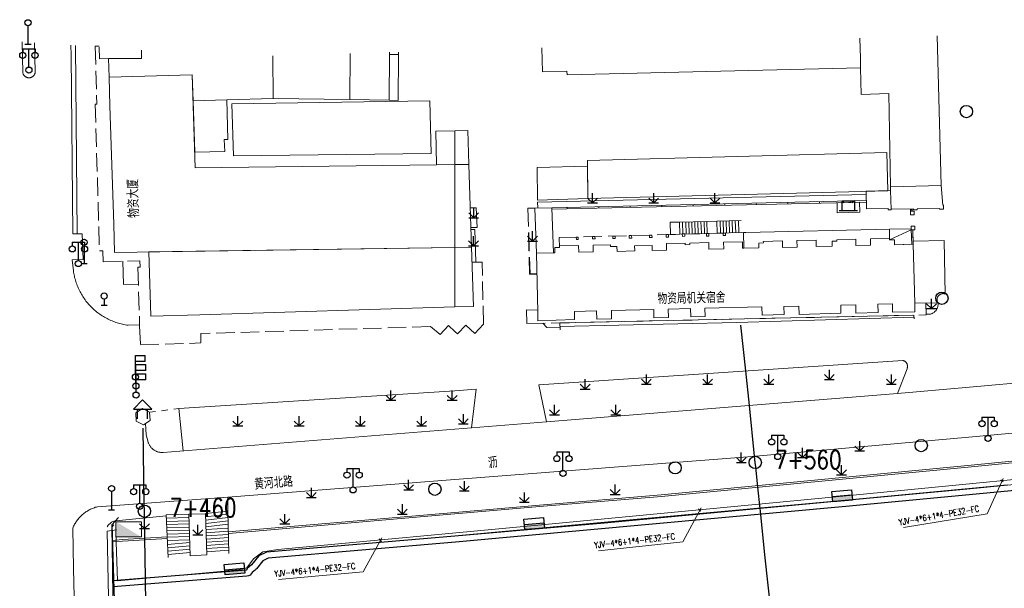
# Model space of a CAD drawing. Extents: x 39508475 to 39522402, y 3783947 to 3795549.
# Tile 284 of 323: x 39516429 to 39516590, y 3793997 to 3794090. Entities that reach past the tile are written whole.
import ezdxf
from ezdxf.enums import TextEntityAlignment as Align

# ---------------------------------------------------------------- set-up
doc = ezdxf.new("R2010")
doc.units = 0
doc.linetypes.add('X0', pattern=[4, 3, -1])
doc.linetypes.add('X6', pattern=[2, 1, -1])
doc.layers.get('0').update_dxf_attribs({"linetype": 'CONTINUOUS'})
for name, color, linetype in [('DLSS', 4, 'CONTINUOUS'), ('JCDL_DMX_F', 30, 'CONTINUOUS'), ('JCDL_JMDD_F', 231, 'CONTINUOUS'), ('JCDL_JMDX_F', 231, 'CONTINUOUS'), ('JCDL_JTD_F', 100, 'CONTINUOUS'), ('JCDL_JTX_F', 100, 'CONTINUOUS'), ('JCDL_SXX_F', 5, 'CONTINUOUS'), ('JMD', 6, 'CONTINUOUS'), ('SXSS', 5, 'CONTINUOUS'), ('ZBTZ', 3, 'CONTINUOUS'), ('拆迁面积', 10, 'CONTINUOUS'), ('断面线', 2, 'CONTINUOUS')]:
    doc.layers.add(name, color=color, linetype=linetype)
for name, color, linetype, lineweight in [('JCDL_JMDX', 1, 'CONTINUOUS', 0), ('JCDL_ZBX', 3, 'CONTINUOUS', 0), ('JCDL_ZBX_F', 7, 'CONTINUOUS', 0), ('TEXTL_ZJ', 7, 'CONTINUOUS', 0), ('道路照明-管道', 40, 'CONTINUOUS', 18)]:
    doc.layers.add(name, color=color, linetype=linetype, lineweight=lineweight)
doc.styles.add('HZ', font='rs', dxfattribs={"width": 0.8, "bigfont": 'hztxt'})
doc.linetypes.add('FENCELINE2', pattern='A,6.35,-2.54,[132,ltypeshp.shx,S=2.54,R=0,X=-2.54,Y=0],-2.54,25.4', length=36.83)
doc.linetypes.add('X19', pattern='A,4.5,[145,symbolx.shx,S=1,R=0,X=0,Y=1],4.5,-0.5,[146,symbolx.shx,S=1,R=0,X=0,Y=0],-0.5', length=10)
doc.linetypes.add('X24', pattern='A,6,[161,symbolx.shx,S=1,R=-180,X=0,Y=0.15],1e-15', length=6)
doc.linetypes.add('X35', pattern='A,2,[150,AAA.SHX,S=1,R=0,X=0,Y=1],2,[177,AAA.SHX,S=1,R=0,X=0,Y=0.8],1e-09', length=4)
doc.linetypes.add('X4', pattern='A,0,-1e-09,[149,symbolx.shx,S=0.15,R=0,X=0,Y=0],-1.6', length=1.6)
doc.linetypes.add('X49', pattern='A,0,[5,symbolt.shx,S=1,R=0,X=0,Y=0],-10', length=10)
doc.linetypes.add('ZIGZAG', pattern='A,0.00254,-5.08,[131,ltypeshp.shx,S=5.08,R=0,X=-5.08,Y=0],-10.16,[131,ltypeshp.shx,S=5.08,R=180,X=5.08,Y=0],-5.08', length=20.32254)

# ---------------------------------------------------------------- blocks, each defined once
blk = doc.blocks.new('4241000')
at = {"color": 0, "linetype": 'Continuous'}
for p, q in [((0, 3), (0, 0)), ((-0.5, 0), (0.5, 0))]:
    blk.add_line(p, q, dxfattribs=at)
blk.add_circle((0, 3.5), 0.5, dxfattribs=at)
blk = doc.blocks.new('5820000')
at = {"color": 0, "linetype": 'Continuous'}
blk.add_circle((0, 0), 1, dxfattribs=at)
blk = doc.blocks.new('4242000')
at = {"color": 0, "linetype": 'Continuous'}
for p, q in [((-0.5, 0), (0.5, 0)), ((0, 1), (0, 0))]:
    blk.add_line(p, q, dxfattribs=at)
blk.add_circle((0, 1.5), 0.5, dxfattribs=at)
blk = doc.blocks.new('9530003')
at = {"color": 0}
for p, q in [((-0.8, 0), (0.8, 0)), ((0, 0), (0, 1.6))]:
    blk.add_line(p, q, dxfattribs=at)
at = {"color": 0, "linetype": 'Continuous'}
for points in [[(0, 0), (-0.8, 0.8)], [(0, 0), (0.8, 0.8)]]:
    blk.add_lwpolyline(points, dxfattribs=at)
blk = doc.blocks.new('3614000')
at = {"color": 0}
for p, q in [((0, 3.5), (1.6, 3.5)), ((0, 0.5), (0, 3.5)), ((1.6, 2.5), (1.6, 3.5)), ((1.6, 2.5), (0, 2.5))]:
    blk.add_line(p, q, dxfattribs=at)
blk.add_circle((0, 0), 0.5, dxfattribs=at)
blk = doc.blocks.new('3521000')
at = {"color": 0}
for p, q in [((-1, 3.5), (1, 3.5)), ((0, 0.5), (0, 3.5))]:
    blk.add_line(p, q, dxfattribs=at)
at = {"color": 0, "linetype": 'Continuous', "flags": 128}
for points in [[(-1, 3.5), (-1, 2.9)], [(1, 3.5), (1, 2.9)]]:
    blk.add_lwpolyline(points, dxfattribs=at)
at = {"color": 0}
for centre in [(-1, 2.4), (1, 2.4), (0, 0)]:
    blk.add_circle(centre, 0.5, dxfattribs=at)
blk = doc.blocks.new('3621000')
at = {"color": 0}
for p, q in [((0, 3.1), (-1.5, 1.6)), ((1.5, 1.6), (0, 3.1)), ((-1.5, 1.6), (1.5, 1.6)), ((-0.8, 0), (-0.8, 1.6)), ((0.8, 0), (0.8, 1.6))]:
    blk.add_line(p, q, dxfattribs=at)
blk = doc.blocks.new('3552000')
at = {"color": 0}
for p, q in [((-1.5, 0), (1.5, 0)), ((-1, 1.6), (-0.65, 1.25)), ((-1, 1.6), (1, 1.6)), ((-1, 0), (-1, 1.6)), ((1, 1.6), (0.65, 1.25)), ((1, 1.6), (1, 0))]:
    blk.add_line(p, q, dxfattribs=at)
blk = doc.blocks.new('控制箱')
at = {"layer": '拆迁面积', "ltscale": 0.1}
blk.add_hatch(color=3, dxfattribs=at).paths.add_polyline_path([(39516847.8, 3790949.3), (39516847.8, 3790957.8), (39516815.7, 3790957.8), (39516815.7, 3790949.3)])
at = {"layer": '拆迁面积', "color": 3, "ltscale": 0.1}
blk.add_line((39516815.7, 3790957.8), (39516847.8, 3790957.8), dxfattribs=at)
blk.add_lwpolyline([(39516815.7, 3790966.3), (39516847.8, 3790966.3), (39516847.8, 3790949.3), (39516815.7, 3790949.3)], close=True, dxfattribs=at)

msp = doc.modelspace()

# ---------------------------------------------------------------- hatches: boundary and pattern name
at = {"layer": '道路照明-管道', "ltscale": 0.1}
for points in [[(39516444.6639, 3794007.65965), (39516444.6639, 3794005.17487), (39516448.82356, 3794005.17487)], [(39516445.38098, 3794007.2313), (39516444.80382, 3794006.65415), (39516444.6639, 3794006.65415), (39516444.6639, 3794005.17487), (39516448.82356, 3794005.17487)]]:
    msp.add_hatch(color=256, dxfattribs=at).paths.add_polyline_path(points)

# ---------------------------------------------------------------- linework, layer by layer
at = {"layer": 'DLSS', "linetype": 'Continuous'}
for q in [(39516445.08396, 3794008.34614), (39516446.50005, 3793930.18151)]:
    msp.add_line((39516443.99005, 3794007.17851), q, dxfattribs=at)
at = {"layer": 'DLSS', "linetype": 'Continuous', "lineweight": 0}
msp.add_lwpolyline([(39516431.38666, 3794085.90318), (39516431.494, 3794081.157), (39516431.4882, 3794081.087), (39516431.47726, 3794081.01761), (39516431.46163, 3794080.94912), (39516431.44137, 3794080.88186), (39516431.41658, 3794080.81613), (39516431.38738, 3794080.75223), (39516431.3539, 3794080.69048), (39516431.3163, 3794080.63114), (39516431.27474, 3794080.5745), (39516431.22943, 3794080.52082), (39516431.18057, 3794080.47034), (39516431.12839, 3794080.42331), (39516431.07313, 3794080.37993), (39516431.01505, 3794080.34041), (39516430.95441, 3794080.30494), (39516430.8915, 3794080.27368), (39516430.82662, 3794080.24676), (39516430.76004, 3794080.22433), (39516430.6921, 3794080.20647), (39516430.643, 3794080.19699), (39516430.6231, 3794080.19328), (39516430.55336, 3794080.18482), (39516430.48321, 3794080.18112), (39516430.41297, 3794080.18219), (39516430.34297, 3794080.18805), (39516430.27352, 3794080.19866), (39516430.20496, 3794080.21396), (39516430.1376, 3794080.23389), (39516430.07175, 3794080.25837), (39516430.00772, 3794080.28726), (39516429.9458, 3794080.32044), (39516429.88628, 3794080.35776), (39516429.82944, 3794080.39904), (39516429.77554, 3794080.4441), (39516429.72483, 3794080.49271), (39516429.67755, 3794080.54467), (39516429.63391, 3794080.59971), (39516429.59411, 3794080.65761), (39516429.55835, 3794080.71807), (39516429.52678, 3794080.78083), (39516429.49955, 3794080.84559), (39516429.4768, 3794080.91205), (39516429.45901, 3794080.97999), (39516429.3445, 3794086.04318)], dxfattribs=at)
at = {"layer": 'DLSS', "linetype": 'Continuous', "lineweight": 20}
for points in [[(39516448.52351, 3794039.80766), (39516446.645, 3794039.759), (39516446.42121, 3794039.79055), (39516446.19822, 3794039.82737), (39516445.97609, 3794039.86904), (39516445.75492, 3794039.91554), (39516445.53481, 3794039.96684), (39516445.31587, 3794040.02293), (39516445.09821, 3794040.08377), (39516444.88192, 3794040.14934), (39516444.66711, 3794040.2196), (39516444.45389, 3794040.29453), (39516444.24234, 3794040.37408), (39516444.03258, 3794040.45822), (39516443.8247, 3794040.54691), (39516443.61881, 3794040.64011), (39516443.41499, 3794040.73777), (39516443.21334, 3794040.83984), (39516443.01397, 3794040.94628), (39516442.81696, 3794041.05704), (39516442.62242, 3794041.17206), (39516442.43042, 3794041.2913), (39516442.24107, 3794041.41469), (39516442.05444, 3794041.54217), (39516441.87064, 3794041.67368), (39516441.68975, 3794041.80917), (39516441.51185, 3794041.94857), (39516441.33703, 3794042.09181), (39516441.16537, 3794042.23882), (39516440.99696, 3794042.38954), (39516440.83186, 3794042.54388), (39516440.67017, 3794042.70179), (39516440.51196, 3794042.86318), (39516440.35729, 3794043.02798), (39516440.20626, 3794043.19611), (39516440.05892, 3794043.36749), (39516439.92799, 3794043.527), (39516439.91535, 3794043.54204), (39516439.77561, 3794043.71967), (39516439.63978, 3794043.9003), (39516439.50791, 3794044.08385), (39516439.38008, 3794044.27023), (39516439.25633, 3794044.45935), (39516439.13673, 3794044.65112), (39516439.02133, 3794044.84545), (39516438.9102, 3794045.04224), (39516438.80338, 3794045.24141), (39516438.70092, 3794045.44286), (39516438.60287, 3794045.64649), (39516438.50928, 3794045.85221), (39516438.4202, 3794046.05992), (39516438.33566, 3794046.26952), (39516438.2557, 3794046.48091), (39516438.18037, 3794046.694), (39516438.1097, 3794046.90867), (39516438.04372, 3794047.12483), (39516437.98246, 3794047.34238), (39516437.92596, 3794047.56121), (39516437.87424, 3794047.78122), (39516437.82732, 3794048.0023), (39516437.78522, 3794048.22435), (39516437.74798, 3794048.44727), (39516437.716, 3794048.671), (39516437.52921, 3794050.45971), (39516439.293, 3794050.477), (39516439.174, 3794054.67201), (39516437.635, 3794054.693), (39516437.357, 3794083.864), (39516437.30552, 3794085.49742)], [(39516750, 3794048.91951), (39516730.316, 3794045.82499), (39516725.32, 3794045.01399), (39516720.116, 3794044.172), (39516695.587, 3794040.28299), (39516678.69, 3794038.217), (39516674.735, 3794037.77), (39516654.527, 3794035.729), (39516631.84199, 3794033.66301), (39516623.682, 3794032.953), (39516595.568, 3794030.664), (39516583.43911, 3794029.59361), (39516572.271, 3794028.608), (39516514.957, 3794023.983), (39516502.695, 3794022.981), (39516500, 3794022.76633)], [(39516750, 3794040.72542), (39516729.56616, 3794037.50298), (39516710.20101, 3794034.26101), (39516705.34099, 3794033.51501), (39516688.53899, 3794031.179), (39516652.549, 3794027.439), (39516634.80101, 3794025.796), (39516592.792, 3794022.28499), (39516583.922, 3794021.48701), (39516548.51299, 3794018.342), (39516500, 3794014.57177)], [(39516500, 3794022.76633), (39516452.353, 3794018.97099), (39516452.24593, 3794018.9673), (39516452.13879, 3794018.96873), (39516452.03183, 3794018.97489), (39516451.92524, 3794018.98578), (39516451.81923, 3794019.00136), (39516451.71402, 3794019.0216), (39516451.6098, 3794019.04648), (39516451.50678, 3794019.07593), (39516451.40517, 3794019.1099), (39516451.30515, 3794019.14833), (39516451.20693, 3794019.19114), (39516451.1107, 3794019.23825), (39516451.01664, 3794019.28956), (39516450.996, 3794019.30201), (39516450.92493, 3794019.34497), (39516450.83577, 3794019.40439), (39516450.74932, 3794019.46768), (39516450.66574, 3794019.53472), (39516450.58521, 3794019.6054), (39516450.50788, 3794019.67956), (39516450.4339, 3794019.75707), (39516450.36342, 3794019.83776), (39516450.29657, 3794019.9215), (39516450.23348, 3794020.0081), (39516450.17428, 3794020.0974), (39516450.11909, 3794020.18924), (39516450.068, 3794020.28342), (39516450.02112, 3794020.37976), (39516449.97854, 3794020.47808), (39516449.94035, 3794020.57819), (39516449.907, 3794020.68), (39516449.583, 3794021.849), (39516449.5057, 3794023.72023)], [(39516500, 3794014.57177), (39516462.93201, 3794011.69101), (39516441.63101, 3794010.11701), (39516441.46532, 3794010.07043), (39516441.30114, 3794010.01881), (39516441.13847, 3794009.96259), (39516440.97744, 3794009.90181), (39516440.8182, 3794009.83653), (39516440.66085, 3794009.76678), (39516440.50554, 3794009.69263), (39516440.35237, 3794009.61413), (39516440.20147, 3794009.53135), (39516440.05297, 3794009.44435), (39516439.90697, 3794009.35321), (39516439.7636, 3794009.25799), (39516439.62297, 3794009.15877), (39516439.48519, 3794009.05563), (39516439.35037, 3794008.94864), (39516439.21861, 3794008.83791), (39516439.09003, 3794008.7235), (39516438.96472, 3794008.60553), (39516438.93401, 3794008.57501), (39516438.84278, 3794008.48406), (39516438.72431, 3794008.35922), (39516438.60941, 3794008.23108), (39516438.49815, 3794008.09976), (39516438.39064, 3794007.96536), (39516438.28696, 3794007.82798), (39516438.18719, 3794007.68774), (39516438.09141, 3794007.54475), (39516437.9997, 3794007.39911), (39516437.91212, 3794007.25095), (39516437.82875, 3794007.10038), (39516437.74965, 3794006.94752), (39516437.67489, 3794006.79249), (39516437.6049, 3794006.63526)], [(39516437.6049, 3794006.63526), (39516437.75426, 3794000)], [(39516438.42502, 3793970.20133), (39516437.75426, 3794000)]]:
    msp.add_lwpolyline(points, dxfattribs=at)
at = {"layer": 'DLSS', "linetype": 'X6', "lineweight": 0}
msp.add_lwpolyline([(39516450.134, 3794025.55), (39516454.921, 3794026.14301)], dxfattribs=at)
at = {"layer": 'DLSS', "linetype": 'X24', "lineweight": 0}
msp.add_lwpolyline([(39516452.87918, 3794008.63895), (39516444.6741, 3794007.82782), (39516444.51332, 3794007.79941), (39516444.33129, 3794007.75243), (39516444.16109, 3794007.68303), (39516443.94859, 3794007.57537), (39516443.70313, 3794007.39617), (39516443.51295, 3794007.19189), (39516443.4144, 3794007.07768), (39516443.25148, 3794006.80535)], dxfattribs=at)
at = {"layer": 'JCDL_DMX_F', "color": 3, "linetype": 'X35', "lineweight": 0}
for points in [[(39516514.33722, 3794040.08423), (39516515.017, 3794039.368), (39516517.1642, 3794039.36194), (39516517.172, 3794039.00101)], [(39516705.22254, 3794029.77691), (39516687.07201, 3794027.051), (39516633.521, 3794021.48299), (39516584.34099, 3794016.654), (39516533.723, 3794011.78399), (39516514.47401, 3794010.19), (39516500, 3794008.94182)], [(39516500, 3794008.94182), (39516463.01865, 3794005.75267)], [(39516444.03319, 3794004.37095), (39516445.73867, 3794004.51083), (39516453.0596, 3794004.92979)]]:
    msp.add_lwpolyline(points, dxfattribs=at)
at = {"layer": 'JCDL_JMDX', "color": 6, "linetype": 'X0', "lineweight": 0}
for points in [[(39516441.91311, 3794085.34517), (39516441.27401, 3794085.33201), (39516441.5624, 3794075.88272)], [(39516441.5624, 3794075.88272), (39516441.279, 3794075.877), (39516441.978, 3794051.903), (39516442.5086, 3794051.91922), (39516442.564, 3794050.106), (39516448.574, 3794050.294), (39516448.62101, 3794049.25176), (39516448.25901, 3794049.23999), (39516448.53117, 3794039.65096), (39516448.68299, 3794036.54501), (39516458.534, 3794036.865), (39516458.51299, 3794038.39899)], [(39516513.03799, 3794058.899), (39516511.91749, 3794058.88669), (39516512.19505, 3794048.09636), (39516513.38933, 3794048.10534)], [(39516517.079, 3794052.479), (39516517.023, 3794054.079), (39516547.096, 3794054.908)], [(39516500, 3794038.74625), (39516500.449, 3794038.342), (39516501.794, 3794039.787), (39516503.284, 3794038.426), (39516504.67401, 3794039.91099), (39516504.447, 3794050.088), (39516502.81855, 3794050.03613)], [(39516513.51151, 3794042.24623), (39516511.70201, 3794042.254), (39516511.736, 3794040.028), (39516576.92, 3794041.437), (39516576.8898, 3794043.37625)], [(39516500, 3794038.74625), (39516498.944, 3794039.697), (39516497.6, 3794038.267), (39516496.03799, 3794039.553), (39516458.51299, 3794038.39899)]]:
    msp.add_lwpolyline(points, dxfattribs=at)
at = {"layer": 'JCDL_JMDX', "color": 6, "linetype": 'Continuous', "lineweight": 0}
for points in [[(39516567.15617, 3794060.13), (39516515.83807, 3794058.96269)], [(39516574.64834, 3794058.40928), (39516574.6526, 3794058.77729)], [(39516535.16699, 3794056.593), (39516536.68499, 3794056.592)], [(39516535.22248, 3794054.58069), (39516535.16699, 3794056.593)], [(39516536.68499, 3794056.592), (39516541.14, 3794056.72)], [(39516536.68499, 3794056.592), (39516536.73925, 3794054.6225)], [(39516537.18479, 3794056.60636), (39516537.24139, 3794054.63635)], [(39516537.68458, 3794056.62072), (39516537.7412, 3794054.65012)], [(39516538.18437, 3794056.63508), (39516538.24101, 3794054.6639)], [(39516538.68417, 3794056.64944), (39516538.74082, 3794054.67768)], [(39516539.18396, 3794056.6638), (39516539.24063, 3794054.69146)], [(39516539.68376, 3794056.67816), (39516539.74044, 3794054.70524)], [(39516540.18355, 3794056.69252), (39516540.24025, 3794054.71901)], [(39516540.68334, 3794056.70688), (39516540.74006, 3794054.73279)], [(39516541.14, 3794056.72), (39516542.78801, 3794056.772)], [(39516541.19443, 3794054.74532), (39516541.14, 3794056.72)], [(39516542.78801, 3794056.772), (39516546.763, 3794056.88701)], [(39516542.78801, 3794056.772), (39516542.84262, 3794054.79075)], [(39516543.2878, 3794056.78646), (39516543.34514, 3794054.80461)], [(39516543.78759, 3794056.80092), (39516543.84495, 3794054.81838)], [(39516544.28738, 3794056.81538), (39516544.34476, 3794054.83216)], [(39516544.78717, 3794056.82984), (39516544.84457, 3794054.84594)], [(39516545.28696, 3794056.8443), (39516545.34438, 3794054.85972)], [(39516545.78675, 3794056.85876), (39516545.84419, 3794054.8735)], [(39516546.28654, 3794056.87322), (39516546.344, 3794054.88727)], [(39516536.73925, 3794054.6225), (39516541.19443, 3794054.74532)], [(39516542.84262, 3794054.79075), (39516541.19443, 3794054.74532)], [(39516542.84262, 3794054.79075), (39516546.81778, 3794054.90033)], [(39516570.9741, 3794053.71368), (39516574.50743, 3794055.34868)], [(39516574.84724, 3794052.98634), (39516574.75728, 3794055.35731)], [(39516536.73925, 3794054.6225), (39516535.22248, 3794054.58069)], [(39516517.15963, 3794039.57299), (39516546.05996, 3794040.19769)], [(39516546.05996, 3794040.19769), (39516574.96546, 3794041.09619)], [(39516456.58438, 3794008.35761), (39516452.89835, 3794008.24486)], [(39516462.9523, 3794008.88424), (39516459.31723, 3794008.44982)], [(39516462.96361, 3794008.35047), (39516459.33346, 3794007.91664)], [(39516456.60176, 3794007.83623), (39516452.9237, 3794007.72372)], [(39516456.61915, 3794007.31484), (39516452.94905, 3794007.20258)], [(39516456.63653, 3794006.79346), (39516452.9744, 3794006.68144)], [(39516462.97492, 3794007.8167), (39516459.34969, 3794007.38345)], [(39516462.98623, 3794007.28293), (39516459.36592, 3794006.85027)], [(39516463.00014, 3794006.62608), (39516459.37985, 3794006.39262)], [(39516456.65392, 3794006.27207), (39516452.99975, 3794006.1603)], [(39516456.6713, 3794005.75069), (39516453.0251, 3794005.63916)], [(39516456.68869, 3794005.22931), (39516453.05045, 3794005.11802)], [(39516463.01112, 3794006.10769), (39516459.39562, 3794005.87454)], [(39516463.02211, 3794005.58931), (39516459.41139, 3794005.35646)], [(39516463.03309, 3794005.07092), (39516459.42716, 3794004.83839)], [(39516456.70607, 3794004.70792), (39516453.0758, 3794004.59688)], [(39516456.7214, 3794004.24809), (39516453.10769, 3794003.9413)], [(39516456.7393, 3794003.71131), (39516453.13376, 3794003.40523)], [(39516463.04407, 3794004.55254), (39516459.44293, 3794004.32031)], [(39516463.05505, 3794004.03415), (39516459.45869, 3794003.80223)], [(39516463.06603, 3794003.51577), (39516459.47446, 3794003.28416)], [(39516456.7572, 3794003.17454), (39516453.15984, 3794002.86915)], [(39516456.7751, 3794002.63777), (39516453.18592, 3794002.33307)], [(39516463.07702, 3794002.99738), (39516459.49023, 3794002.76608)]]:
    msp.add_lwpolyline(points, dxfattribs=at)
at = {"layer": 'JCDL_JMDX', "color": 6, "linetype": 'X19', "lineweight": 0}
msp.add_lwpolyline([(39516445.7827, 3794050.20668), (39516445.906, 3794046.40301), (39516448.33709, 3794046.45524)], dxfattribs=at)
at = {"layer": 'JCDL_JMDX', "color": 6, "lineweight": 0}
for points in [[(39516500, 3794005.32714), (39516524.36899, 3794007.428), (39516563.73899, 3794011.12599), (39516583.589, 3794013.011), (39516662.815, 3794020.781)], [(39516466.06397, 3794000), (39516466.815, 3794000.611), (39516467.983, 3794002.071), (39516469.24801, 3794002.67601), (39516500, 3794005.32714)], [(39516444.11254, 3793998.03692), (39516465.96964, 3793999.7719), (39516466.06397, 3794000)]]:
    msp.add_lwpolyline(points, dxfattribs=at)
at = {"layer": 'JCDL_JMDX_F', "linetype": 'Continuous', "lineweight": 0}
for points in [[(39516567.16015, 3794059.88003), (39516515.84706, 3794058.71283)], [(39516538.92382, 3794059.48781), (39516538.92951, 3794059.23788)], [(39516544.07042, 3794059.60488), (39516544.0761, 3794059.35494)], [(39516549.21702, 3794059.72195), (39516549.2227, 3794059.47201)], [(39516554.36362, 3794059.83901), (39516554.3693, 3794059.58908)], [(39516559.51022, 3794059.95608), (39516559.5159, 3794059.70615)], [(39516562.41123, 3794059.772), (39516562.438, 3794058.137), (39516566.11501, 3794058.21601), (39516566.07771, 3794059.85541), (39516562.41123, 3794059.772)], [(39516564.65682, 3794060.07315), (39516564.6625, 3794059.82321)], [(39516518.33742, 3794059.01954), (39516518.34311, 3794058.76961)], [(39516523.48402, 3794059.13661), (39516523.48971, 3794058.88668)], [(39516528.63062, 3794059.25368), (39516528.63631, 3794059.00374)], [(39516533.77722, 3794059.37075), (39516533.78291, 3794059.12081)], [(39516574.38587, 3794058.40928), (39516574.98587, 3794058.40928), (39516574.98587, 3794057.80928), (39516574.38587, 3794057.80928), (39516574.38587, 3794058.40928)], [(39516574.39832, 3794058.40928), (39516574.40254, 3794058.7736)], [(39516574.65047, 3794058.59329), (39516574.40049, 3794058.59618)], [(39516537.53699, 3794054.286), (39516537.529, 3794054.70802), (39516537.13401, 3794054.707), (39516537.14545, 3794054.27858), (39516537.53699, 3794054.286)], [(39516541.48299, 3794054.321), (39516541.47481, 3794054.75305), (39516541.19443, 3794054.74532), (39516541.08, 3794054.74216), (39516541.09145, 3794054.31357), (39516541.48299, 3794054.321)], [(39516544.18801, 3794054.417), (39516544.18021, 3794054.82762), (39516543.78557, 3794054.81675), (39516543.79644, 3794054.40958), (39516544.18801, 3794054.417)], [(39516574.5071, 3794055.95731), (39516575.1071, 3794055.95731), (39516575.1071, 3794055.35731), (39516574.5071, 3794055.35731), (39516574.5071, 3794055.95731)], [(39516574.59731, 3794052.98041), (39516574.5071, 3794055.35731)], [(39516519.82594, 3794054.15626), (39516520.10594, 3794054.16398), (39516520.11572, 3794053.77253), (39516519.83571, 3794053.76553), (39516519.82594, 3794054.15626)], [(39516522.86746, 3794054.24011), (39516522.46541, 3794054.22902), (39516522.47677, 3794053.84858), (39516522.87878, 3794053.86059), (39516522.86746, 3794054.24011)], [(39516526.16899, 3794053.935), (39516526.16149, 3794054.33091), (39516525.76696, 3794054.32004), (39516525.77745, 3794053.92758), (39516526.16899, 3794053.935)], [(39516528.865, 3794053.976), (39516528.85686, 3794054.40521), (39516528.46207, 3794054.39433), (39516528.47344, 3794053.96858), (39516528.865, 3794053.976)], [(39516532.18219, 3794054.49688), (39516531.77929, 3794054.48577), (39516531.78328, 3794054.08452), (39516532.18625, 3794054.08852), (39516532.18219, 3794054.49688)], [(39516534.88299, 3794054.164), (39516534.87528, 3794054.57112), (39516534.48066, 3794054.56024), (39516534.49145, 3794054.15657), (39516534.88299, 3794054.164)], [(39516574.80226, 3794054.17183), (39516574.55244, 3794054.16235)], [(39516517.14726, 3794040.14497), (39516574.94792, 3794041.39438)], [(39516574.983, 3794040.798), (39516574.94792, 3794041.39438)], [(39516517.172, 3794039.00101), (39516517.14726, 3794040.14497)], [(39516456.567, 3794008.879), (39516452.873, 3794008.766)], [(39516453.21199, 3794001.79699), (39516452.873, 3794008.766)], [(39516456.793, 3794002.101), (39516456.567, 3794008.879)], [(39516462.94099, 3794009.41801), (39516459.301, 3794008.983)], [(39516459.506, 3794002.248), (39516459.301, 3794008.983)], [(39516463.088, 3794002.479), (39516462.94099, 3794009.41801)]]:
    msp.add_lwpolyline(points, dxfattribs=at)
at = {"layer": 'JCDL_JTX_F', "linetype": 'Continuous', "lineweight": 0}
for points in [[(39516444.34772, 3794007.14318), (39516444.00301, 3794006.781)], [(39516444.00301, 3794006.781), (39516444.08795, 3794000)], [(39516444.08795, 3794000), (39516444.45514, 3793970.68885)]]:
    msp.add_lwpolyline(points, dxfattribs=at)
at = {"layer": 'JCDL_SXX_F', "linetype": 'Continuous', "lineweight": 0}
for points in [[(39516730.1233, 3794033.76941), (39516687.0405, 3794027.29907), (39516633.49586, 3794021.73173), (39516584.31681, 3794016.90283), (39516533.70072, 3794012.033), (39516514.45295, 3794010.43912), (39516500, 3794009.19274)], [(39516730.16043, 3794033.52218), (39516687.07201, 3794027.051), (39516633.521, 3794021.48299), (39516584.34099, 3794016.654), (39516533.723, 3794011.78399), (39516514.47401, 3794010.19), (39516500, 3794008.94182)], [(39516500, 3794009.19274), (39516463.01334, 3794006.00314)], [(39516453.04746, 3794005.17951), (39516445.72131, 3794004.76024), (39516444.03006, 3794004.62153)]]:
    msp.add_lwpolyline(points, dxfattribs=at)
at = {"layer": 'JCDL_ZBX', "color": 114, "linetype": 'X49', "lineweight": 0, "true_color": 0x009944}
msp.add_lwpolyline([(39516438.0372, 3794085.44726), (39516438.3616, 3794054.68309)], dxfattribs=at)
at = {"layer": 'JCDL_ZBX', "color": 114, "linetype": 'Continuous', "lineweight": 0, "true_color": 0x009944}
for points in [[(39516513.53783, 3794058.91037), (39516513.51603, 3794059.86673), (39516567.14101, 3794061.08991)], [(39516502.52702, 3794058.92651), (39516503.503, 3794058.96201), (39516503.65, 3794055.735), (39516502.63404, 3794055.69807)], [(39516503.44668, 3794050.05614), (39516503.26301, 3794055.41399), (39516502.64421, 3794055.3915)], [(39516576.91772, 3794041.5828), (39516577.00821, 3794041.56545), (39516577.09961, 3794041.5537), (39516577.19153, 3794041.54715), (39516577.28367, 3794041.54584), (39516577.37573, 3794041.54977), (39516577.46743, 3794041.55892), (39516577.55845, 3794041.57326), (39516577.64852, 3794041.59275), (39516577.73733, 3794041.61732), (39516577.8246, 3794041.6469), (39516577.91006, 3794041.68139), (39516577.99341, 3794041.72068), (39516578.0744, 3794041.76464), (39516578.15276, 3794041.81313), (39516578.22824, 3794041.86599), (39516578.3038, 3794041.92603), (39516578.36959, 3794041.98413), (39516578.43501, 3794042.04903), (39516578.49663, 3794042.11755), (39516578.55427, 3794042.18945), (39516578.60772, 3794042.26451), (39516578.65683, 3794042.34249), (39516578.70142, 3794042.42313), (39516578.74137, 3794042.50617), (39516578.77653, 3794042.59135), (39516578.8068, 3794042.67838), (39516578.83207, 3794042.767), (39516578.85227, 3794042.85691), (39516578.86733, 3794042.94782), (39516578.87721, 3794043.03944), (39516578.88186, 3794043.13147), (39516578.88128, 3794043.22362), (39516578.87546, 3794043.31558), (39516578.864, 3794043.407)], [(39516514.957, 3794023.983), (39516513.71, 3794030.047), (39516573.129, 3794034.013), (39516573.19859, 3794033.99437), (39516573.26652, 3794033.97034), (39516573.33254, 3794033.94147), (39516573.3963, 3794033.90791), (39516573.45747, 3794033.86983), (39516573.51573, 3794033.82744), (39516573.57077, 3794033.78095), (39516573.62232, 3794033.7306), (39516573.67009, 3794033.67666), (39516573.71385, 3794033.61941), (39516573.75335, 3794033.55916), (39516573.7877, 3794033.4971), (39516573.81882, 3794033.43088), (39516573.84443, 3794033.36354), (39516573.86512, 3794033.29452), (39516573.88077, 3794033.22418), (39516573.89129, 3794033.1529), (39516573.89664, 3794033.08105), (39516573.89679, 3794033.00899), (39516573.89174, 3794032.93712), (39516573.8815, 3794032.86579), (39516573.86615, 3794032.7954), (39516573.84574, 3794032.72629), (39516573.82001, 3794032.65901), (39516572.271, 3794028.608)], [(39516500, 3794029.07032), (39516454.921, 3794026.14301), (39516455.61401, 3794019.23076)], [(39516502.695, 3794022.981), (39516503.46, 3794029.295), (39516500, 3794029.07032)]]:
    msp.add_lwpolyline(points, dxfattribs=at)
at = {"layer": 'JCDL_ZBX', "color": 114, "linetype": 'X4', "lineweight": 0, "true_color": 0x009944}
msp.add_lwpolyline([(39516447.88701, 3794025.449), (39516447.959, 3794024.065), (39516449.144, 3794023.484), (39516450.264, 3794024.21199), (39516450.134, 3794025.55), (39516448.994, 3794026.18601), (39516447.88701, 3794025.449)], dxfattribs=at)
at = {"layer": 'JCDL_ZBX_F', "color": 114, "linetype": 'X0', "lineweight": 0, "true_color": 0x009944}
for points in [[(39516513.03799, 3794058.899), (39516511.91, 3794058.881), (39516512.286, 3794048.137), (39516513.38819, 3794048.15999)], [(39516462.93201, 3794011.69101), (39516462.94099, 3794009.41801)], [(39516456.567, 3794008.879), (39516459.30138, 3794008.97056)], [(39516456.793, 3794002.101), (39516459.506, 3794002.248)]]:
    msp.add_lwpolyline(points, dxfattribs=at)
at = {"layer": 'JMD', "color": 6, "linetype": 'Continuous', "lineweight": 0}
for points in [[(39516578.71605, 3794087.01205), (39516579.374, 3794062.60101)], [(39516448.81447, 3794084.70844), (39516448.84201, 3794083.35082), (39516443.44764, 3794083.31108), (39516441.95525, 3794083.30008), (39516441.91649, 3794085.18132)], [(39516566.13178, 3794086.63659), (39516566.19882, 3794083.3107), (39516566.22901, 3794081.813), (39516518.312, 3794080.64801), (39516518.29712, 3794081.26006), (39516514.29, 3794081.14301), (39516514.22091, 3794085.08782)], [(39516579.374, 3794062.60101), (39516571.11861, 3794062.37403), (39516570.862, 3794077.598), (39516566.353, 3794077.423), (39516566.22901, 3794081.813), (39516566.19882, 3794083.3107), (39516566.13178, 3794086.63659)], [(39516457.13201, 3794080.65499), (39516443.565, 3794080.28), (39516443.44764, 3794083.31108), (39516448.84201, 3794083.35082), (39516448.81447, 3794084.70844)], [(39516470.29665, 3794083.77733), (39516470.31099, 3794076.815), (39516462.76066, 3794076.58139), (39516457.2633, 3794076.41129), (39516457.13201, 3794080.65499)], [(39516470.31099, 3794076.815), (39516470.29665, 3794083.77733)], [(39516482.90194, 3794084.15341), (39516482.84981, 3794076.61107), (39516470.31099, 3794076.815)], [(39516489.30438, 3794084.34443), (39516489.331, 3794084.004), (39516489.27918, 3794076.50651), (39516482.84981, 3794076.61107)], [(39516482.84981, 3794076.61107), (39516482.90194, 3794084.15341)], [(39516489.331, 3794084.004), (39516490.777, 3794084.007), (39516490.725, 3794076.48299), (39516489.27918, 3794076.50651), (39516489.331, 3794084.004)], [(39516489.331, 3794084.004), (39516489.30438, 3794084.34443)], [(39516490.77417, 3794084.38828), (39516490.777, 3794084.007), (39516489.331, 3794084.004)], [(39516457.13201, 3794080.65499), (39516457.60229, 3794065.45386), (39516497.02581, 3794065.95277), (39516500.00016, 3794065.99041), (39516500, 3794052.46158), (39516444.451, 3794051.64199), (39516444.329, 3794056.243), (39516443.679, 3794075.60301), (39516443.565, 3794080.28), (39516457.13201, 3794080.65499)], [(39516462.76066, 3794076.58139), (39516462.9604, 3794070.12526), (39516462.36036, 3794070.11731), (39516462.42222, 3794068.11795), (39516457.52188, 3794068.05303), (39516457.2633, 3794076.41129), (39516462.76066, 3794076.58139)], [(39516495.897, 3794076.438), (39516496.13899, 3794067.832), (39516463.84497, 3794067.40409), (39516463.58149, 3794075.92026), (39516495.897, 3794076.438)], [(39516500.00016, 3794065.99041), (39516497.02581, 3794065.95277), (39516496.901, 3794071.439), (39516500, 3794071.50964), (39516500.00016, 3794065.99041)], [(39516502.29134, 3794066.01941), (39516500.00016, 3794065.99041), (39516500, 3794071.50964), (39516502.122, 3794071.55801), (39516502.29134, 3794066.01941)], [(39516570.507, 3794067.961), (39516570.66975, 3794061.73175), (39516521.723, 3794060.45299), (39516521.666, 3794066.68499), (39516570.507, 3794067.961)], [(39516502.74, 3794052.50201), (39516500, 3794052.46158), (39516500.00016, 3794065.99041), (39516502.29134, 3794066.01941), (39516502.74, 3794052.50201)], [(39516521.67461, 3794065.74369), (39516521.723, 3794060.45299), (39516513.484, 3794060.204), (39516513.42901, 3794065.54301), (39516521.67461, 3794065.74369)], [(39516567.178, 3794058.75), (39516567.1323, 3794061.63933), (39516571.13619, 3794061.74394), (39516571.22036, 3794058.72668), (39516571.222, 3794058.615), (39516570.725, 3794058.613), (39516570.722, 3794058.815), (39516567.178, 3794058.75)], [(39516571.22036, 3794058.72668), (39516571.13619, 3794061.74394), (39516571.11861, 3794062.37403), (39516579.374, 3794062.60101), (39516579.64447, 3794059.35259), (39516579.761, 3794059.357), (39516579.768, 3794058.74099), (39516579.1199, 3794058.73144), (39516579.12119, 3794058.84318), (39516575.49667, 3794058.78973), (39516575.493, 3794058.615), (39516574.89, 3794058.598), (39516574.8921, 3794058.78082), (39516571.22036, 3794058.72668)], [(39516516.10323, 3794051.59311), (39516513.318, 3794051.52599), (39516513.03799, 3794058.899), (39516515.83807, 3794058.96269), (39516516.10323, 3794051.59311)], [(39516562.34119, 3794053.72764), (39516562.3461, 3794053.52006), (39516561.60101, 3794053.50201), (39516561.62069, 3794052.67242), (39516558.98488, 3794052.60986), (39516558.96001, 3794053.658), (39516555.854, 3794053.58199), (39516555.87883, 3794052.53614), (39516553.49354, 3794052.47952), (39516553.469, 3794053.529), (39516550.36001, 3794053.449), (39516550.36548, 3794053.21791), (39516549.623, 3794053.192), (39516549.64208, 3794052.38811), (39516547.16497, 3794052.32779), (39516547.096, 3794054.908), (39516547.49101, 3794054.90903), (39516570.93259, 3794055.46488), (39516570.96899, 3794053.929), (39516567.84601, 3794053.85901), (39516567.87063, 3794052.82076), (39516565.48876, 3794052.76423), (39516565.464, 3794053.808), (39516562.34119, 3794053.72764)], [(39516574.5071, 3794055.35731), (39516574.59728, 3794052.98041), (39516571.77241, 3794052.91336), (39516571.753, 3794053.731), (39516570.9741, 3794053.71368), (39516570.96899, 3794053.929), (39516570.93259, 3794055.46488), (39516574.46491, 3794055.49096), (39516574.4659, 3794055.35702), (39516574.5071, 3794055.35731)], [(39516526.454, 3794052.62901), (39516526.478, 3794051.824), (39516529.36662, 3794051.89447), (39516529.34701, 3794052.721), (39516532.18595, 3794052.80832), (39516532.20599, 3794051.96374), (39516534.55537, 3794052.02105), (39516534.53001, 3794053.09), (39516537.62305, 3794053.17027), (39516537.626, 3794052.9003), (39516538.36205, 3794052.92598), (39516538.35599, 3794053.181), (39516541.46101, 3794053.253), (39516541.48624, 3794052.1895), (39516543.89013, 3794052.24804), (39516543.865, 3794053.307), (39516546.93699, 3794053.38), (39516546.96209, 3794052.32285), (39516547.16497, 3794052.32779), (39516549.64208, 3794052.38811), (39516549.623, 3794053.192), (39516550.36548, 3794053.21791), (39516550.36001, 3794053.449), (39516553.469, 3794053.529), (39516553.49354, 3794052.47952), (39516555.87883, 3794052.53614), (39516555.854, 3794053.58199), (39516558.96001, 3794053.658), (39516558.98488, 3794052.60986), (39516561.62069, 3794052.67242), (39516561.60101, 3794053.50201), (39516562.3461, 3794053.52006), (39516562.34119, 3794053.72764), (39516565.464, 3794053.808), (39516565.48876, 3794052.76423), (39516567.87063, 3794052.82076), (39516567.84601, 3794053.85901), (39516570.96899, 3794053.929), (39516570.9741, 3794053.71368), (39516571.753, 3794053.731), (39516571.77241, 3794052.91336), (39516574.84724, 3794052.98634), (39516575.076, 3794043.348), (39516575.10854, 3794041.97729), (39516571.469, 3794041.88299), (39516571.43629, 3794043.26161), (39516569.06397, 3794043.20531), (39516569.086, 3794041.839), (39516565.48099, 3794041.746), (39516565.4484, 3794043.1195), (39516563.00761, 3794043.06157), (39516563.039, 3794041.73899), (39516556.19541, 3794041.53396), (39516556.163, 3794042.89912), (39516553.72987, 3794042.84137), (39516553.761, 3794041.53001), (39516550.144, 3794041.406), (39516550.11197, 3794042.7555), (39516540.83413, 3794042.5353), (39516540.86599, 3794041.193), (39516538.503, 3794041.13201), (39516538.47103, 3794042.47922), (39516534.83908, 3794042.39302), (39516534.871, 3794041.04801), (39516532.501, 3794040.98199), (39516532.46885, 3794042.33676), (39516525.54521, 3794042.17244), (39516525.577, 3794040.83301), (39516523.15599, 3794040.761), (39516523.12386, 3794042.11497), (39516519.51997, 3794042.02943), (39516519.552, 3794040.68), (39516513.54872, 3794040.46224), (39516513.51901, 3794041.88701), (39516513.318, 3794051.52599), (39516516.10323, 3794051.59311), (39516516.306, 3794051.598), (39516516.306, 3794052.479), (39516517.079, 3794052.479), (39516517.07096, 3794052.70861), (39516520.205, 3794052.783), (39516520.23095, 3794051.69007), (39516522.60336, 3794051.74638), (39516522.578, 3794052.815), (39516525.39179, 3794052.88179), (39516525.398, 3794052.62001), (39516526.454, 3794052.62901)], [(39516578.83011, 3794043.46688), (39516578.864, 3794043.407), (39516575.076, 3794043.348), (39516574.84724, 3794052.98634), (39516574.835, 3794053.50178), (39516579.858, 3794053.621), (39516580.07401, 3794044.86), (39516580.00898, 3794044.88249), (39516579.94246, 3794044.90008), (39516579.87488, 3794044.91306), (39516579.80656, 3794044.92136), (39516579.73784, 3794044.92494), (39516579.66904, 3794044.9238), (39516579.60048, 3794044.91793), (39516579.53248, 3794044.90736), (39516579.46537, 3794044.89214), (39516579.39946, 3794044.87235), (39516579.33507, 3794044.84808), (39516579.2725, 3794044.81943), (39516579.21205, 3794044.78655), (39516579.154, 3794044.7496), (39516579.09862, 3794044.70875), (39516579.06, 3794044.676), (39516579.04619, 3794044.66418), (39516578.99694, 3794044.61612), (39516578.95111, 3794044.56478), (39516578.90892, 3794044.51042), (39516578.87056, 3794044.45329), (39516578.83622, 3794044.39365), (39516578.80606, 3794044.3318), (39516578.78023, 3794044.26802), (39516578.75884, 3794044.20262), (39516578.74199, 3794044.1359), (39516578.72977, 3794044.06818), (39516578.72223, 3794043.99978), (39516578.71941, 3794043.93102), (39516578.72132, 3794043.86223), (39516578.72796, 3794043.79374), (39516578.73928, 3794043.72586), (39516578.75525, 3794043.65892), (39516578.77578, 3794043.59324), (39516578.80077, 3794043.52913), (39516578.83011, 3794043.46688)], [(39516458.37301, 3794041.48099), (39516450.368, 3794041.238), (39516450.02759, 3794051.72427), (39516500, 3794052.46158), (39516500, 3794042.74076), (39516458.37301, 3794041.48099)], [(39516503.04801, 3794042.83301), (39516500, 3794042.74076), (39516500, 3794052.46158), (39516502.74, 3794052.50201), (39516503.04801, 3794042.83301)]]:
    msp.add_lwpolyline(points, dxfattribs=at)
at = {"layer": 'SXSS', "color": 6, "linetype": 'FENCELINE2', "ltscale": 0.1, "flags": 128}
msp.add_lwpolyline([(39517075.90162, 3794016.60563), (39517071.52075, 3794017.72508, -0.001603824), (39517071.51454, 3794017.72669), (39517056.58687, 3794021.64339), (39517056.46143, 3794021.65309), (39517056.06672, 3794021.54517), (39517052.02535, 3794020.26807, -0.037606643), (39517051.87912, 3794020.23369), (39517051.03458, 3794020.10111, -0.068867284), (39517050.76045, 3794020.09612), (39517049.85559, 3794020.2046, -0.031111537), (39517049.73331, 3794020.22704), (39517030.10326, 3794025.10833, -0.072018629), (39517029.83792, 3794025.21663), (39517028.78147, 3794025.83747, -0.03810756), (39517028.65649, 3794025.92435), (39517027.69624, 3794026.7067, -0.017365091), (39517027.64396, 3794026.7524), (39517026.0226, 3794028.27229), (39517024.91849, 3794029.19806), (39517024.14067, 3794029.71796), (39516999.75479, 3794035.88603), (39516967.6057, 3794044.03885), (39516949.98319, 3794048.27109), (39516945.71833, 3794048.80345), (39516941.87141, 3794049.28363), (39516919.95033, 3794051.71699), (39516907.71627, 3794052.54357), (39516899.95444, 3794052.35444), (39516889.40577, 3794051.69517), (39516876.4814, 3794050.14685), (39516863.50517, 3794048.3394), (39516851.10198, 3794046.54955, -0.001295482), (39516851.09685, 3794046.54882), (39516839.54297, 3794044.94261, -0.001442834), (39516839.53725, 3794044.94183), (39516832.3869, 3794043.98982), (39516809.44975, 3794040.72017, -0.001933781), (39516809.44209, 3794040.7191), (39516793.17347, 3794038.52829), (39516764.09065, 3794034.31735), (39516747.35944, 3794031.84238), (39516746.67999, 3794031.56584), (39516744.88343, 3794030.02892, -0.014393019), (39516744.83863, 3794029.99277), (39516743.27455, 3794028.80351, -0.019513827), (39516743.21065, 3794028.75874), (39516742.10907, 3794028.04947, -0.015610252), (39516742.05555, 3794028.01733), (39516740.91186, 3794027.37817, -0.013658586), (39516740.86347, 3794027.35283), (39516739.98074, 3794026.92099, -0.019513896), (39516739.90937, 3794026.88946), (39516737.77824, 3794026.04581, -0.029289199), (39516737.66707, 3794026.00917), (39516736.1939, 3794025.61756, -0.061139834), (39516735.95256, 3794025.58412), (39516733.78619, 3794025.55041, -0.022575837), (39516733.69598, 3794025.55307), (39516731.65724, 3794025.70571, -0.020183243), (39516731.57707, 3794025.71497), (39516729.89374, 3794025.97877, -0.02385439), (39516729.80034, 3794025.99801), (39516727.16039, 3794026.67448, -0.02385433), (39516727.06925, 3794026.70253), (39516725.46649, 3794027.28078, -0.004683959), (39516725.44893, 3794027.2873), (39516723.75047, 3794027.93628), (39516702.30899, 3794024.28221, -0.013799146), (39516702.25436, 3794024.27444), (39516662.92836, 3794019.78745, -0.003961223), (39516662.91261, 3794019.78578), (39516590.29894, 3794012.66427, -0.000578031), (39516590.29664, 3794012.66405), (39516563.8343, 3794010.13055, -0.0011802), (39516563.8296, 3794010.13011), (39516500.0906, 3794004.33126, -0.001182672), (39516500.08589, 3794004.33084), (39516469.51525, 3794001.69534), (39516468.62091, 3794001.2676), (39516467.59587, 3793999.98631, -0.053326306), (39516467.44608, 3793999.83529), (39516466.89133, 3793999.38396, -0.280313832), (39516466.04877, 3793998.77503), (39516444.19167, 3793997.04005)], format="xyb", dxfattribs=at)
at = {"layer": 'SXSS', "flags": 128}
msp.add_lwpolyline([(39516590.20133, 3794013.6595), (39516563.73899, 3794011.12599), (39516500, 3794005.32714), (39516469.24801, 3794002.67601), (39516467.983, 3794002.071), (39516466.815, 3794000.611), (39516466.06397, 3794000), (39516465.96964, 3793999.7719), (39516444.11254, 3793998.03692)], dxfattribs=at)
at = {"layer": '断面线', "color": 1, "flags": 128}
for points in [[(39516559.35469, 3793919.05423), (39516558.83993, 3793923.96497), (39516558.68914, 3793925.40351), (39516557.3997, 3793937.70457), (39516557.10975, 3793940.47066), (39516556.90499, 3793942.424), (39516556.8504, 3793942.94478), (39516555.76156, 3793953.33218), (39516554.71124, 3793963.35206), (39516553.62535, 3793973.71131), (39516552.6362, 3793983.1477), (39516551.62187, 3793992.82424), (39516550.63126, 3794002.27454), (39516549.88747, 3794009.37019), (39516549.84026, 3794009.8205), (39516549.47558, 3794013.29956), (39516549.12856, 3794016.61006), (39516549.05052, 3794017.35454), (39516548.94301, 3794018.38019), (39516548.07556, 3794026.65553), (39516547.48375, 3794032.30127), (39516546.70109, 3794039.76778)], [(39516451.04922, 3793903.87226), (39516450.76517, 3793921.20785), (39516450.59221, 3793931.76332), (39516450.58044, 3793932.48116), (39516450.50411, 3793937.13998), (39516450.30941, 3793949.02207), (39516450.12134, 3793960.49947), (39516449.96152, 3793970.25329), (39516449.79821, 3793980.21987), (39516449.62003, 3793991.09349), (39516449.50693, 3793997.99596), (39516449.49925, 3793998.4645), (39516449.32634, 3794008.28773), (39516449.32039, 3794009.38057), (39516449.29904, 3794010.68362), (39516449.09816, 3794022.94275)]]:
    msp.add_lwpolyline(points, dxfattribs=at)
at = {"layer": '断面线'}
for centre in [(39516549.05052, 3794017.35454), (39516449.32039, 3794009.38057)]:
    msp.add_circle(centre, 1, dxfattribs=at)
at = {"layer": '道路照明-管道', "color": 0, "ltscale": 0.1}
for p, q in [((39516586.91187, 3794008.98191), (39516589.53072, 3794014.72775)), ((39516589.52367, 3794014.15908), (39516589.12528, 3794014.5204)), ((39516537.22622, 3794004.36286), (39516540.19605, 3794009.9354)), ((39516540.15378, 3794009.36826), (39516539.77854, 3794009.75358)), ((39516573.23294, 3794006.69996), (39516586.91408, 3794008.97792)), ((39516485.02911, 3793999.49601), (39516488.07327, 3794005.02829)), ((39516488.02341, 3794004.46177), (39516487.65337, 3794004.85208)), ((39516523.43218, 3794002.93286), (39516537.22817, 3794004.35875)), ((39516471.21717, 3793998.25078), (39516485.03101, 3793999.49187))]:
    msp.add_line(p, q, dxfattribs=at)
at = {"layer": '道路照明-管道', "linetype": 'ZIGZAG', "ltscale": 0.05, "flags": 128}
for points in [[(39516444.65986, 3794005.92928), (39516444.9275, 3793998.01518), (39516464.73229, 3793999.83329), (39516466.01691, 3794000.15412), (39516467.14097, 3794001.5979), (39516468.63971, 3794002.77432), (39516471.10191, 3794003.14864), (39516514.13705, 3794007.16503), (39516563.35722, 3794011.82591), (39516612.50565, 3794016.62724), (39516662.35017, 3794021.41447), (39516705.13751, 3794025.81271), (39516710.84864, 3794026.83368), (39516724.28659, 3794029.24459), (39516727.35261, 3794027.98337), (39516730.8995, 3794027.0825), (39516735.1077, 3794026.84227), (39516738.2939, 3794027.56297), (39516741.84084, 3794029.36471), (39516744.44196, 3794031.41667), (39516746.12523, 3794032.91811), (39516762.35685, 3794035.68077), (39516811.47428, 3794042.48948), (39516849.55475, 3794047.65877), (39516861.75856, 3794049.64069), (39516883.56275, 3794052.35487), (39516892.52019, 3794053.13564), (39516903.60815, 3794053.79627), (39516911.06267, 3794053.85634), (39516922.21169, 3794052.89017), (39516950.10608, 3794049.52693), (39516962.15499, 3794047.06478), (39517004.14157, 3794036.18), (39517024.85956, 3794031.00154), (39517029.84925, 3794026.79748), (39517032.13373, 3794025.89661), (39517048.185, 3794021.99286), (39517048.185, 3794021.99286), (39517048.185, 3794021.99286)], [(39516444.74402, 3794006.32921), (39516443.24324, 3794006.10433), (39516444.65049, 3793935.78822), (39516451.25654, 3793935.87124), (39516454.91271, 3793936.16178), (39516454.99582, 3793938.65217), (39516467.46003, 3793939.44079), (39516467.58466, 3793940.47844), (39516478.57313, 3793941.31257), (39516481.64764, 3793938.9052), (39516494.04687, 3793939.98453), (39516494.00534, 3793941.76931), (39516501.89936, 3793942.18438), (39516513.17442, 3793943.05576), (39516513.21595, 3793942.72372), (39516519.822, 3793943.09727), (39516524.14294, 3793940.81443), (39516529.80752, 3793941.18845), (39516533.46369, 3793945.29759), (39516541.1915, 3793945.75416), (39516542.49607, 3793944.50694), (39516546.79733, 3793944.7525), (39516550.944, 3793941.3714), (39516559.93308, 3793942.46942), (39516560.58837, 3793944.23689), (39516562.19377, 3793946.78993), (39516564.4872, 3793948.39376), (39516566.68239, 3793949.17929), (39516569.1724, 3793949.34295), (39516571.43305, 3793948.95018), (39516572.94021, 3793948.1319), (39516574.61113, 3793946.85538), (39516576.24931, 3793944.66239), (39516587.66995, 3793946.09933), (39516618.15797, 3793950.24065), (39516617.65496, 3793953.5907), (39516631.40369, 3793955.76824), (39516641.21227, 3793956.68949), (39516643.49795, 3793943.71146), (39516654.56402, 3793945.21898), (39516653.89333, 3793950.24404), (39516649.19866, 3793949.99278), (39516647.85728, 3793959.03792), (39516681.33215, 3793963.49208), (39516682.8412, 3793954.27945), (39516674.87696, 3793952.85569), (39516675.79916, 3793947.91437), (39516688.62569, 3793949.67316), (39516687.87122, 3793958.04827), (39516716.08006, 3793961.91196), (39516715.40942, 3793965.26201), (39516738.37983, 3793968.3608), (39516783.44322, 3793974.48824), (39516836.13236, 3793981.78722), (39516854.72301, 3793983.38544), (39516865.45369, 3793983.97168), (39516875.01077, 3793983.88795), (39516886.66364, 3793982.88293), (39516890.18466, 3793982.12915), (39516893.2865, 3793984.22294), (39516898.48419, 3793985.14421), (39516902.75974, 3793983.63669), (39516905.21675, 3793981.37266), (39516906.80959, 3793979.36264), (39516937.61138, 3793973.74306), (39516991.21351, 3793963.92393), (39517038.46324, 3793953.77483), (39517043.15791, 3793956.11987)]]:
    msp.add_lwpolyline(points, dxfattribs=at)
at = {"layer": '道路照明-管道', "ltscale": 0.1}
msp.add_lwpolyline([(39516444.6639, 3794007.65965), (39516448.82356, 3794007.65965), (39516448.82356, 3794005.17487), (39516444.6639, 3794005.17487)], close=True, dxfattribs=at)

# ---------------------------------------------------------------- block references
at = {"layer": 'JCDL_JMDD_F'}
for name, p in [('3521000', (39516430.452, 3794081.426)), ('3552000', (39516564.21874, 3794058.481)), ('3521000', (39516438.535, 3794049.83101)), ('3614000', (39516447.84601, 3794031.324)), ('3614000', (39516447.927, 3794029.845)), ('3614000', (39516447.95599, 3794028.344)), ('3621000', (39516449.00839, 3794024.47767)), ('3521000', (39516587.051, 3794021.267)), ('3521000', (39516552.71811, 3794018.31392)), ('3521000', (39516517.64601, 3794015.579)), ('3521000', (39516483.38399, 3794012.87201)), ('3521000', (39516448.544, 3794010.17701))]:
    msp.add_blockref(name, p, dxfattribs=at)
at = {"layer": 'JCDL_JTD_F'}
for name, p in [('4241000', (39516430.29973, 3794085.66985)), ('5820000', (39516583.508, 3794074.662)), ('4241000', (39516439.46836, 3794049.82752)), ('4242000', (39516442.74231, 3794043.04016)), ('5820000', (39516579.522, 3794044.172)), ('5820000', (39516576.14099, 3794020.099)), ('5820000', (39516535.972, 3794016.47201)), ('4241000', (39516443.95399, 3794009.59324)), ('5820000', (39516496.744, 3794012.977))]:
    msp.add_blockref(name, p, dxfattribs=at)
at = {"layer": 'ZBTZ'}
for p in [(39516522.47211, 3794059.74081), (39516532.47062, 3794059.74082), (39516542.4691, 3794059.74085), (39516503.07864, 3794057.33), (39516512.67002, 3794053.518), (39516503.0439, 3794052.7251), (39516577.81543, 3794042.4764), (39516561.14172, 3794030.8889), (39516521.2657, 3794029.3408), (39516531.2642, 3794030.1408), (39516541.2627, 3794030.1408), (39516551.2612, 3794030.1408), (39516571.25815, 3794030.14075), (39516489.56875, 3794027.50905), (39516499.56725, 3794027.50905), (39516516.26645, 3794025.14155), (39516526.26495, 3794025.14155), (39516464.57257, 3794023.30983), (39516474.57107, 3794023.30983), (39516484.56955, 3794023.30985), (39516494.568, 3794023.3098), (39516501.39457, 3794023.65837), (39516556.76543, 3794018.15667), (39516566.09723, 3794019.22337), (39516546.76693, 3794017.35667), (39516563.11466, 3794015.32321), (39516492.44192, 3794012.89078), (39516476.56725, 3794011.62918), (39516501.55903, 3794012.69238), (39516526.16966, 3794012.12141), (39516511.35233, 3794010.83996), (39516491.43746, 3794008.91297), (39516449.32634, 3794006.5339), (39516472.25032, 3794007.31605), (39516458.042, 3794005.542)]:
    msp.add_blockref('9530003', p, dxfattribs=at)
at = {"layer": '拆迁面积', "color": 3, "zscale": 0.1}
for p, xscale, yscale, rotation in [((35614653.38754, 3062839.1852), 0.1000000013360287, 0.1000000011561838, 5.133707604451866), ((35605891.56118, 3110959.51759), 0.1000000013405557, 0.1000000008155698, 4.427837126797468), ((35615544.42642, 3057562.43787), 0.1000000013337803, 0.1000000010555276, 5.211025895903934)]:
    msp.add_blockref('控制箱', p, dxfattribs=dict(at, xscale=xscale, yscale=yscale, rotation=rotation))

# ---------------------------------------------------------------- texts
at = {"layer": 'TEXTL_ZJ', "style": 'HZ', "width": 0.8}
for s, height, rotation, p in [('物资大厦', 1.8, 91.6135391, (39516449.02109, 3794057.34128)), ('物资局机关宿舍', 1.8, 1.1411993, (39516533.11337, 3794042.66536)), ('沥', 1.8, 9.4235764, (39516505.66254, 3794015.79668)), ('黄河北路', 1.8, 4.7739589, (39516467.36979, 3794012.34203)), ('YJV-4*6+1*4-PE32-FC', 1, 9.8791619, (39516572.62643, 3794006.76856)), ('YJV-4*6+1*4-PE32-FC', 1, 6.326796, (39516522.83109, 3794003.0389)), ('YJV-4*6+1*4-PE32-FC', 1, 5.5598061, (39516470.61755, 3793998.36487))]:
    msp.add_text(s, height=height, rotation=rotation, dxfattribs=at).set_placement(p, align=Align.BOTTOM_LEFT)
at = {"layer": '断面线', "linetype": 'Continuous', "style": 'HZ', "width": 0.8}
for s, p in [('7+560', (39516563.13357, 3794017.80557)), ('7+460', (39516464.3539, 3794009.95708))]:
    msp.add_text(s, height=3, dxfattribs=at).set_placement(p, align=Align.MIDDLE_RIGHT)

doc.saveas('drawing.dxf')
